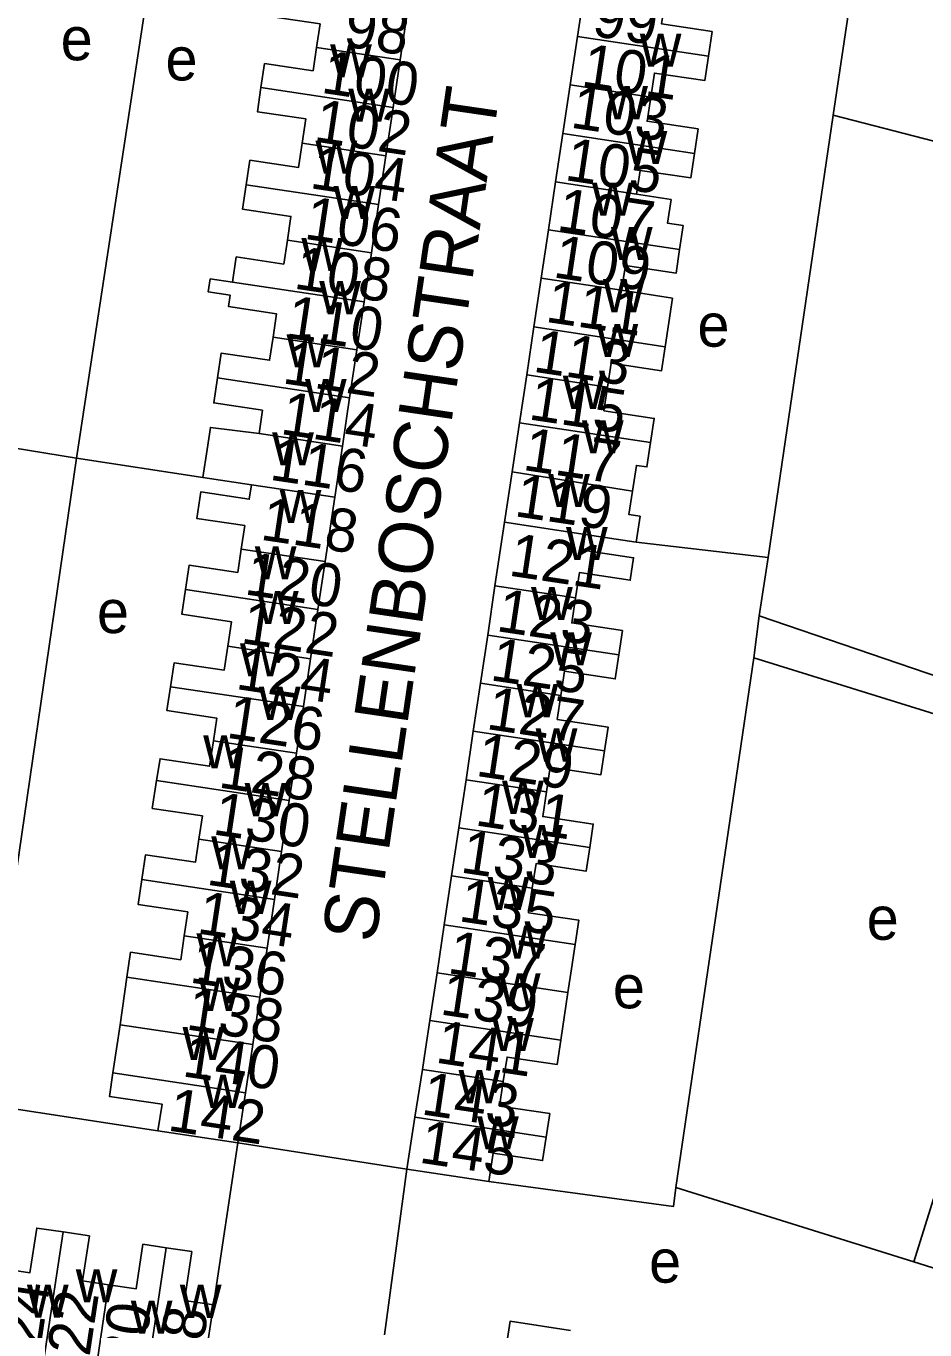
# Model space of a CAD drawing. Extents: x 163012 to 165277, y 382513 to 383987.
# Drawn here: x 163650 to 163733.4, y 383224 to 383344.9 of the extents above; entities that cross this region are included whole.
import ezdxf

# ---------------------------------------------------------------- set-up
doc = ezdxf.new("R2010")
doc.units = 0
for name, color, linetype in [('BLT_Basislijn', 7, 'Continuous'), ('BLT_Bebouwing', 7, 'Continuous'), ('BLT_Centroide', 7, 'Continuous'), ('BLT_Huisnummer', 7, 'Continuous'), ('BLT_Huisnummer_ tussenligend', 7, 'Continuous'), ('BLT_Onderverdeling_panden', 7, 'Continuous'), ('BLT_Straatnaam', 7, 'Continuous'), ('BLT_Vlakafsluiter', 7, 'Continuous')]:
    doc.layers.add(name, color=color, linetype=linetype)

msp = doc.modelspace()

# ---------------------------------------------------------------- linework, layer by layer
at = {"layer": 'BLT_Basislijn'}
for p, q in [((163654.69, 383304.83), (163663.58, 383363.38)), ((163724.92, 383336.65), (163727.51, 383354.03)), ((163724.92, 383336.65), (163718.86, 383295.61)), ((163762.44, 383326.99), (163724.92, 383336.65)), ((163642.42, 383306.86), (163654.69, 383304.83)), ((163645.91, 383244.93), (163654.69, 383304.83)), ((163666.41, 383303.05), (163654.69, 383304.83)), ((163706.62, 383297.06), (163718.86, 383295.61)), ((163718.04, 383290.2), (163718.86, 383295.61)), ((163718.04, 383290.2), (163717.54, 383286.31)), ((163747.87, 383280.03), (163718.04, 383290.2)), ((163717.54, 383286.31), (163710.31, 383237.17)), ((163744.12, 383278.05), (163717.54, 383286.31)), ((163645.91, 383244.93), (163662.24, 383242.43)), ((163669.64, 383241.32), (163667.38, 383226.28)), ((163683.27, 383223.5), (163685.34, 383238.89)), ((163710.31, 383237.17), (163732.39, 383230.29))]:
    msp.add_line(p, q, dxfattribs=at)
msp.add_lwpolyline([(163692.95, 383237.75), (163710.1, 383235.42), (163710.31, 383237.17)], dxfattribs=at)
at = {"layer": 'BLT_Bebouwing'}
for p, q in [((163701.17, 383343.97), (163701.84, 383348.42)), ((163685.41, 383346.31), (163684.73, 383341.79)), ((163700.49, 383339.46), (163701.17, 383343.97)), ((163684.73, 383341.79), (163684.07, 383337.38)), ((163699.81, 383334.95), (163700.49, 383339.46)), ((163684.07, 383337.38), (163683.4, 383332.88)), ((163699.14, 383330.46), (163699.81, 383334.95)), ((163683.4, 383332.88), (163682.72, 383328.36)), ((163698.48, 383326.03), (163699.14, 383330.46)), ((163682.72, 383328.36), (163682.05, 383323.88)), ((163697.8, 383321.54), (163698.48, 383326.03)), ((163682.05, 383323.88), (163681.37, 383319.33)), ((163697.12, 383317.01), (163697.8, 383321.54)), ((163681.37, 383319.33), (163680.7, 383314.9)), ((163696.46, 383312.56), (163697.12, 383317.01)), ((163680.7, 383314.9), (163680.03, 383310.44)), ((163695.79, 383308.11), (163696.46, 383312.56)), ((163680.03, 383310.44), (163679.36, 383305.96)), ((163695.11, 383303.57), (163695.79, 383308.11)), ((163679.36, 383305.96), (163678.65, 383301.21)), ((163666.41, 383303.05), (163670.91, 383302.37)), ((163694.41, 383298.89), (163695.11, 383303.57)), ((163678.65, 383301.21), (163677.75, 383295.24)), ((163693.52, 383293.01), (163694.41, 383298.89)), ((163701.88, 383297.77), (163706.62, 383297.06)), ((163677.75, 383295.24), (163677.09, 383290.8)), ((163692.84, 383288.43), (163693.52, 383293.01)), ((163677.09, 383290.8), (163676.4, 383286.23)), ((163692.17, 383283.95), (163692.84, 383288.43)), ((163676.4, 383286.23), (163675.74, 383281.79)), ((163691.5, 383279.5), (163692.17, 383283.95)), ((163675.74, 383281.79), (163675.09, 383277.47)), ((163690.83, 383275.01), (163691.5, 383279.5)), ((163675.09, 383277.47), (163674.43, 383273.08)), ((163690.15, 383270.54), (163690.83, 383275.01)), ((163674.43, 383273.08), (163673.72, 383268.35)), ((163689.49, 383266.08), (163690.15, 383270.54)), ((163673.72, 383268.35), (163673.05, 383263.89)), ((163688.81, 383261.54), (163689.49, 383266.08)), ((163673.05, 383263.89), (163672.37, 383259.37)), ((163688.14, 383257.1), (163688.81, 383261.54)), ((163672.37, 383259.37), (163671.69, 383254.83)), ((163687.47, 383252.66), (163688.14, 383257.1)), ((163659.35, 383256.68), (163658.73, 383252.27)), ((163671.69, 383254.83), (163671.04, 383250.45)), ((163658.73, 383252.27), (163658.06, 383247.82)), ((163686.78, 383248.14), (163686.09, 383243.69)), ((163670.35, 383245.97), (163669.64, 383241.32)), ((163686.09, 383243.69), (163685.34, 383238.89)), ((163734.21, 383236.14), (163732.39, 383230.29)), ((163667.38, 383226.28), (163666.2, 383218.45))]:
    msp.add_line(p, q, dxfattribs=at)
for points in [[(163673.22, 383348.14), (163672.87, 383345.79), (163677.28, 383345.13), (163676.96, 383342.95)], [(163713.33, 383342.14), (163713.67, 383344.42), (163708.98, 383345.12), (163709.3, 383347.3)], [(163676.96, 383342.95), (163676.63, 383340.78), (163672.14, 383341.45), (163671.8, 383339.22)], [(163707.97, 383338.33), (163708.31, 383340.57), (163712.99, 383339.87), (163713.33, 383342.14)], [(163671.8, 383339.22), (163671.47, 383336.98), (163675.95, 383336.31), (163675.62, 383334.05)], [(163712.03, 383333.11), (163712.37, 383335.38), (163707.63, 383336.1), (163707.97, 383338.33)], [(163675.62, 383334.05), (163675.28, 383331.79), (163670.77, 383332.47), (163670.43, 383330.2)], [(163706.66, 383329.33), (163706.99, 383331.54), (163711.69, 383330.84), (163712.03, 383333.11)], [(163670.43, 383330.2), (163670.09, 383327.93), (163674.58, 383327.26), (163674.25, 383325.05)], [(163710.65, 383324.21), (163710.98, 383326.41), (163709.54, 383326.63), (163709.87, 383328.83), (163706.66, 383329.33)], [(163674.25, 383325.05), (163673.92, 383322.84), (163669.5, 383323.51), (163669.15, 383321.17)], [(163705.27, 383320.42), (163705.62, 383322.7), (163710.32, 383322), (163710.65, 383324.21)], [(163669.15, 383321.17), (163667.09, 383321.47), (163666.91, 383320.26), (163668.95, 383319.96), (163668.79, 383318.9), (163673.24, 383318.23), (163672.92, 383316.07)], [(163709.31, 383315.18), (163709.99, 383319.67), (163705.27, 383320.42)], [(163672.92, 383316.07), (163672.6, 383313.92), (163668.11, 383314.59), (163667.76, 383312.28)], [(163703.96, 383311.44), (163704.29, 383313.64), (163708.97, 383312.94), (163709.31, 383315.18)], [(163667.76, 383312.28), (163667.42, 383309.96), (163671.94, 383309.29), (163671.62, 383307.12)], [(163707.96, 383306.28), (163708.3, 383308.53), (163703.63, 383309.23), (163703.96, 383311.44)], [(163671.62, 383307.12), (163667.1, 383307.69), (163666.8, 383305.63), (163666.41, 383303.05)], [(163706.27, 383301.78), (163706.64, 383304.17), (163707.62, 383304.03), (163707.96, 383306.28)], [(163670.91, 383302.37), (163670.71, 383301.03), (163666.21, 383301.7), (163665.84, 383299.25), (163670.3, 383298.58), (163669.97, 383296.41)], [(163706.62, 383297.06), (163706.98, 383299.45), (163705.95, 383299.61), (163706.27, 383301.78)], [(163701, 383291.89), (163701.35, 383294.23), (163706.07, 383293.52), (163706.38, 383295.6), (163701.66, 383296.3), (163701.88, 383297.77)], [(163669.97, 383296.41), (163669.65, 383294.24), (163665.15, 383294.92), (163664.81, 383292.64)], [(163664.81, 383292.64), (163664.46, 383290.36), (163669.05, 383289.67), (163668.71, 383287.39)], [(163705.01, 383286.6), (163705.35, 383288.84), (163700.65, 383289.55), (163701, 383291.89)], [(163668.71, 383287.39), (163668.37, 383285.16), (163663.74, 383285.85), (163663.4, 383283.64)], [(163699.64, 383282.83), (163699.97, 383285.07), (163704.68, 383284.36), (163705.01, 383286.6)], [(163663.4, 383283.64), (163663.07, 383281.42), (163667.69, 383280.72), (163667.38, 383278.62)], [(163703.68, 383277.68), (163704.02, 383279.89), (163699.3, 383280.6), (163699.64, 383282.83)], [(163667.38, 383278.62), (163667.03, 383276.26), (163662.43, 383276.95), (163662.1, 383274.93)], [(163698.3, 383273.88), (163698.65, 383276.17), (163703.35, 383275.47), (163703.68, 383277.68)], [(163662.1, 383274.93), (163661.71, 383272.35), (163666.36, 383271.65), (163666.03, 383269.5)], [(163702.32, 383268.71), (163702.64, 383270.89), (163697.96, 383271.59), (163698.3, 383273.88)], [(163666.03, 383269.5), (163665.71, 383267.35), (163661.09, 383268.04), (163660.74, 383265.74)], [(163696.98, 383264.95), (163697.33, 383267.23), (163701.99, 383266.53), (163702.32, 383268.71)], [(163660.74, 383265.74), (163660.4, 383263.44), (163665.01, 383262.75), (163664.68, 383260.53)], [(163700.96, 383259.72), (163701.3, 383261.98), (163696.64, 383262.67), (163696.98, 383264.95)], [(163664.68, 383260.53), (163664.35, 383258.31), (163659.7, 383259), (163659.35, 383256.68)], [(163700.29, 383255.28), (163700.62, 383257.46), (163700.96, 383259.72)], [(163699.62, 383250.84), (163700.29, 383255.28)], [(163687.47, 383252.66), (163687.08, 383250.01), (163686.78, 383248.14)], [(163671.04, 383250.45), (163670.97, 383250), (163670.35, 383245.97)], [(163694.29, 383247.01), (163694.64, 383249.28), (163699.28, 383248.58), (163699.62, 383250.84)], [(163658.06, 383247.82), (163657.73, 383245.63), (163662.62, 383244.9), (163662.24, 383242.43)], [(163698.27, 383241.85), (163698.6, 383244.03), (163693.95, 383244.73), (163694.29, 383247.01)], [(163662.24, 383242.43), (163664.69, 383242.06), (163669.64, 383241.32)], [(163692.95, 383237.75), (163693.34, 383240.36), (163697.94, 383239.67), (163698.27, 383241.85)], [(163685.34, 383238.89), (163690.28, 383238.15), (163692.95, 383237.75)], [(163647.96, 383229.63), (163650.36, 383229.27), (163650.99, 383233.42), (163653.43, 383233.05)], [(163653.43, 383233.05), (163655.88, 383232.68), (163655.25, 383228.52), (163657.64, 383228.16)], [(163657.64, 383228.16), (163657.64, 383228.16), (163660.22, 383227.78), (163660.85, 383231.92), (163663.01, 383231.59)], [(163663.01, 383231.59), (163665.38, 383231.24), (163664.69, 383226.68), (163667.38, 383226.28)], [(163732.39, 383230.29), (163734.65, 383229.58), (163739.43, 383228.09)], [(163694.47, 383221.77), (163694.94, 383224.78), (163700.54, 383223.91)]]:
    msp.add_lwpolyline(points, dxfattribs=at)
at = {"layer": 'BLT_Onderverdeling_panden'}
for p, q in [((163676.96, 383342.95), (163684.73, 383341.79)), ((163713.33, 383342.14), (163701.17, 383343.97)), ((163671.8, 383339.22), (163684.07, 383337.38)), ((163707.97, 383338.33), (163700.49, 383339.46)), ((163712.03, 383333.11), (163699.81, 383334.95)), ((163675.62, 383334.05), (163683.4, 383332.88)), ((163670.43, 383330.2), (163682.72, 383328.36)), ((163706.66, 383329.33), (163699.14, 383330.46)), ((163710.65, 383324.21), (163698.48, 383326.03)), ((163674.25, 383325.05), (163682.05, 383323.88)), ((163669.15, 383321.17), (163681.37, 383319.33)), ((163705.27, 383320.42), (163697.8, 383321.54)), ((163709.31, 383315.18), (163697.12, 383317.01)), ((163672.92, 383316.07), (163680.7, 383314.9)), ((163703.96, 383311.44), (163696.46, 383312.56)), ((163667.76, 383312.28), (163680.03, 383310.44)), ((163707.96, 383306.28), (163695.79, 383308.11)), ((163671.62, 383307.12), (163679.36, 383305.96)), ((163706.27, 383301.78), (163695.11, 383303.57)), ((163670.91, 383302.37), (163678.65, 383301.21)), ((163701.88, 383297.77), (163694.41, 383298.89)), ((163669.97, 383296.41), (163677.75, 383295.24)), ((163664.81, 383292.64), (163677.09, 383290.8)), ((163701, 383291.89), (163693.52, 383293.01)), ((163705.01, 383286.6), (163692.84, 383288.43)), ((163668.71, 383287.39), (163676.4, 383286.23)), ((163663.4, 383283.64), (163675.74, 383281.79)), ((163699.64, 383282.83), (163692.17, 383283.95)), ((163703.68, 383277.68), (163691.5, 383279.5)), ((163667.38, 383278.62), (163675.09, 383277.47)), ((163662.1, 383274.93), (163674.43, 383273.08)), ((163698.3, 383273.88), (163690.83, 383275.01)), ((163702.32, 383268.71), (163690.15, 383270.54)), ((163666.03, 383269.5), (163673.72, 383268.35)), ((163660.74, 383265.74), (163673.05, 383263.89)), ((163696.98, 383264.95), (163689.49, 383266.08)), ((163700.96, 383259.72), (163688.81, 383261.54)), ((163664.68, 383260.53), (163672.37, 383259.37)), ((163700.29, 383255.28), (163688.14, 383257.1)), ((163659.35, 383256.68), (163671.69, 383254.83)), ((163658.73, 383252.27), (163671.04, 383250.45)), ((163699.62, 383250.84), (163687.47, 383252.66)), ((163658.06, 383247.82), (163670.35, 383245.97)), ((163694.29, 383247.01), (163686.78, 383248.14)), ((163698.27, 383241.85), (163686.09, 383243.69)), ((163653.43, 383233.05), (163651.57, 383220.65)), ((163663.01, 383231.59), (163661.15, 383219.21)), ((163657.64, 383228.16), (163656.42, 383219.92))]:
    msp.add_line(p, q, dxfattribs=at)
at = {"layer": 'BLT_Vlakafsluiter'}
msp.add_line((163669.64, 383241.32), (163685.34, 383238.89), dxfattribs=at)

# ---------------------------------------------------------------- texts
at = {"layer": 'BLT_Centroide'}
for s, p in [('e', (163653.21, 383341.75)), ('w', (163706.96, 383341.16)), ('e', (163662.94, 383339.88)), ('w', (163678.22, 383340.16)), ('w', (163703.84, 383336.28)), ('w', (163679.9, 383336.06)), ('w', (163705.64, 383332.12)), ('w', (163676.86, 383331.22)), ('w', (163678.53, 383327.03)), ('w', (163702.52, 383327.34)), ('w', (163704.28, 383323.22)), ('w', (163675.55, 383322.19)), ('w', (163677.21, 383318.19)), ('w', (163703.55, 383318.38)), ('e', (163712.31, 383315.18)), ('w', (163674.18, 383313.25)), ('w', (163702.94, 383314.22)), ('w', (163675.88, 383309.12)), ('w', (163699.82, 383309.41)), ('w', (163701.59, 383305.28)), ('w', (163672.84, 383304.16)), ('w', (163698.46, 383300.31)), ('w', (163673.54, 383298.81)), ('w', (163700.11, 383295.38)), ('w', (163671.23, 383293.59)), ('w', (163671.42, 383289.44)), ('w', (163696.87, 383289.81)), ('e', (163656.58, 383288.61)), ('w', (163698.65, 383285.62)), ('w', (163669.85, 383284.59)), ('w', (163671.61, 383280.56)), ('w', (163695.52, 383280.81)), ('w', (163666.44, 383276.06)), ('w', (163697.3, 383276.69)), ('w', (163670.29, 383271.62)), ('w', (163694.18, 383271.84)), ('w', (163695.95, 383267.75)), ('w', (163667.18, 383266.69)), ('w', (163668.91, 383262.56)), ('w', (163692.84, 383262.91)), ('e', (163728.02, 383260.16)), ('w', (163665.81, 383257.69)), ('w', (163694.55, 383258.41)), ('w', (163693.88, 383253.97)), ('e', (163704.46, 383253.8)), ('w', (163666.02, 383253.56)), ('w', (163693.26, 383249.84)), ('w', (163664.52, 383249)), ('w', (163666.35, 383244.56)), ('w', (163690.14, 383245)), ('w', (163691.86, 383240.72)), ('e', (163707.82, 383228.35)), ('w', (163654.61, 383226.53)), ('w', (163650.08, 383225.09)), ('w', (163664.27, 383225.08)), ('w', (163659.72, 383223.62))]:
    msp.add_text(s, height=4, dxfattribs=at).set_placement(p)
at = {"layer": 'BLT_Huisnummer'}
for s, rotation, p in [('99', 351.467, (163702.42, 383344.03)), ('100', 351.4754, (163677.29, 383338.75)), ('103', 351.4626, (163700.43, 383335.52)), ('104', 351.4729, (163676.24, 383329.9)), ('107', 351.4605, (163699.16, 383325.98)), ('108', 351.4714, (163674.76, 383320.59)), ('111', 351.4635, (163698.11, 383317.5)), ('112', 351.4807, (163673.7, 383311.8)), ('115', 351.4584, (163696.54, 383308.45)), ('116', 351.4732, (163672.51, 383302.85)), ('119', 351.47, (163695.23, 383299.47)), ('121', 351.47, (163694.69, 383293.96)), ('120', 351.4797, (163670.18, 383292.22)), ('124', 351.469, (163669.37, 383283.44)), ('125', 351.4665, (163692.98, 383284.25)), ('129', 351.4727, (163691.65, 383275.38)), ('128', 351.4612, (163667.76, 383274.3)), ('132', 351.4711, (163666.66, 383265.29)), ('133', 351.4614, (163690.22, 383266.42)), ('137', 351.4662, (163689.02, 383257.08)), ('136', 351.4713, (163665.09, 383256.21)), ('141', 351.4662, (163687.9, 383248.78)), ('142', 351.4647, (163663.04, 383242.48)), ('145', 351.5021, (163686.38, 383239.5)), ('22', 81.4371, (163655.88, 383221.42)), ('18', 81.4413, (163666.03, 383219.89))]:
    msp.add_text(s, height=4, rotation=rotation, dxfattribs=at).set_placement(p)
at = {"layer": 'BLT_Huisnummer_ tussenligend'}
for s, rotation, p in [('98', 351.4683, (163679.34, 383343.07)), ('101', 351.467, (163701.43, 383339.38)), ('102', 351.4754, (163676.61, 383334.23)), ('105', 351.4626, (163699.9, 383330.65)), ('106', 351.4729, (163675.72, 383325.2)), ('109', 351.4605, (163698.82, 383321.63)), ('110', 351.4714, (163673.99, 383316.02)), ('113', 351.4635, (163696.97, 383312.87)), ('114', 351.4807, (163673.51, 383307.1)), ('117', 351.4584, (163696.01, 383303.76)), ('118', 351.4732, (163671.65, 383297.29)), ('123', 351.47, (163693.55, 383288.81)), ('122', 351.4797, (163669.85, 383287.69)), ('126', 351.469, (163668.5, 383278.92)), ('127', 351.4665, (163692.62, 383279.73)), ('131', 351.4727, (163691.58, 383270.79)), ('130', 351.4612, (163667.23, 383269.95)), ('135', 351.4614, (163690.05, 383261.9)), ('134', 351.4711, (163665.77, 383260.76)), ('139', 351.4662, (163688.33, 383253.25)), ('138', 351.4713, (163664.75, 383251.86)), ('140', 351.4713, (163664.4, 383247.51)), ('143', 351.4662, (163686.58, 383243.98)), ('24', 81.4371, (163651.35, 383222.27)), ('20', 81.4413, (163660.77, 383220.29))]:
    msp.add_text(s, height=4, rotation=rotation, dxfattribs=at).set_placement(p)
at = {"layer": 'BLT_Straatnaam'}
msp.add_text('STELLENBOSCHSTRAAT', height=4.9999, rotation=81.6713, dxfattribs=at).set_placement((163682.4, 383259.77))

doc.saveas('drawing.dxf')
